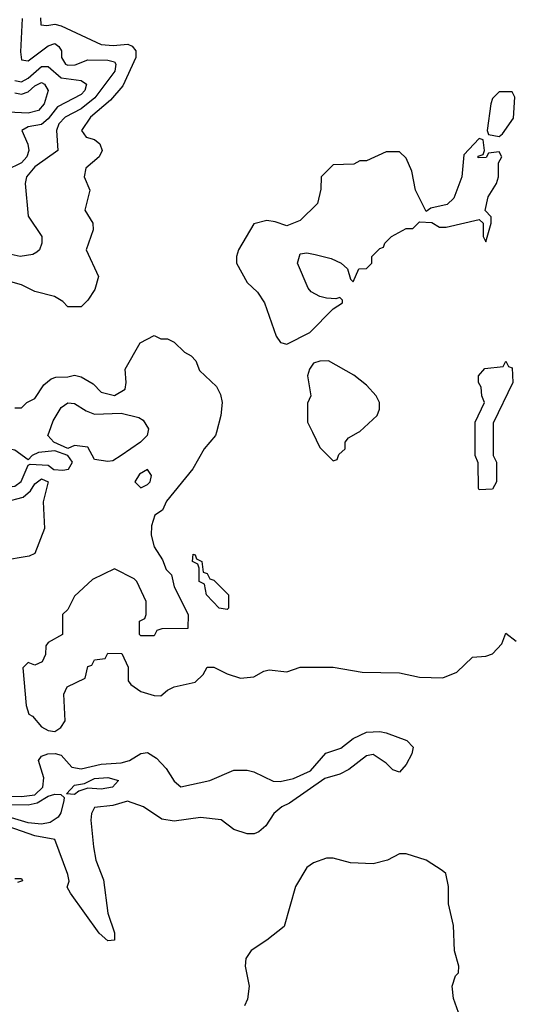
# Model space of a CAD drawing. Header units: inches. Extents: x 2380053 to 2584298, y 380219 to 546618.
# Tile 668 of 788: x 2536384 to 2537882, y 458275 to 461244. Entities that reach past the tile are written whole.
import ezdxf

# ---------------------------------------------------------------- set-up
doc = ezdxf.new("R2010")
doc.units = ezdxf.units.IN
doc.header["$MEASUREMENT"] = 0
doc.layers.add('C5435', color=7, linetype='Continuous')
doc.layers.add('C5436', color=7, linetype='Continuous')

msp = doc.modelspace()

# ---------------------------------------------------------------- linework, layer by layer
at = {"layer": 'C5435', "color": 2}
for points, elevation in [([(2536977.5, 460000), (2536974.8, 459990), (2536941, 459950), (2536906.8, 459890), (2536827.5, 459792.5), (2536814.8, 459765.2), (2536792, 459750), (2536782, 459718), (2536781, 459690), (2536790, 459654), (2536815.3, 459615.3), (2536826.4, 459586.4), (2536842, 459570), (2536850, 459534), (2536892, 459450), (2536891.6, 459408.4), (2536812.7, 459407.3), (2536798, 459402), (2536790, 459386), (2536750, 459386), (2536746, 459390), (2536746, 459430), (2536762, 459438), (2536766, 459450), (2536766, 459490), (2536738, 459550), (2536730, 459558), (2536670, 459588), (2536603.6, 459556.4), (2536550, 459506), (2536530, 459466), (2536514, 459450), (2536514, 459390), (2536470, 459366), (2536463.6, 459356.4), (2536462, 459330), (2536452.7, 459307.3), (2536430, 459298), (2536410, 459306), (2536394, 459290), (2536403.6, 459176.4), (2536412, 459150), (2536423.5, 459143.5), (2536450, 459111.3), (2536470, 459101), (2536490, 459098), (2536508, 459110), (2536522, 459130), (2536518, 459210), (2536527.3, 459232.7), (2536582, 459258), (2536590, 459294), (2536602, 459298), (2536610, 459314), (2536642, 459318), (2536650, 459334), (2536692.7, 459332.7), (2536711.6, 459291.6), (2536712, 459250), (2536719.6, 459239.6), (2536750, 459218), (2536790, 459206), (2536810, 459204.7), (2536830, 459222), (2536850, 459232), (2536913.6, 459246.4), (2536938, 459270), (2536950, 459292), (2536970, 459292), (2537010, 459271.3), (2537050, 459258), (2537090, 459262), (2537120.4, 459279.6), (2537136.4, 459283.6), (2537190, 459278), (2537230, 459291.3), (2537330, 459291.3), (2537416.9, 459276.9), (2537530, 459274.8), (2537590, 459261), (2537660.4, 459259.6), (2537703.1, 459276.9), (2537750, 459322), (2537790, 459324.7), (2537810, 459332), (2537838, 459362), (2537850, 459394), (2537882, 459370)], 30), ([(2536770.7, 460000), (2536768.7, 459990), (2536748.4, 459970), (2536690, 459929.7), (2536665.8, 459914.2), (2536650, 459912.1), (2536610, 459918), (2536590, 459955.4), (2536550, 459959.6), (2536530, 459950.7), (2536487, 459970), (2536469.2, 459990), (2536473, 460000)], 26), ([(2537267, 460000), (2537290, 459954), (2537330, 459914), (2537342, 459918), (2537347.3, 459932.7), (2537366, 459950), (2537366, 459970), (2537376.4, 459983.6), (2537406.3, 460000)], 34), ([(2537812.5, 460000), (2537812, 459930), (2537822, 459910), (2537822, 459850), (2537810, 459828), (2537770, 459826), (2537768, 459830), (2537767.3, 459907.3), (2537758, 459930), (2537758, 460000)], 30), ([(2536342, 459790), (2536395.4, 459804.6), (2536417.1, 459822.9), (2536430, 459844.9), (2536450, 459859.5), (2536470.4, 459850.4), (2536455.6, 459790), (2536459.3, 459710), (2536430, 459634), (2536413.4, 459626.6), (2536330, 459611.8)], 26), ([(2536330, 458903.1), (2536390, 458901.2), (2536430, 458906.7), (2536454.2, 458930), (2536457.5, 458957.5), (2536440.9, 459010), (2536450, 459022.8), (2536469.7, 459030.3), (2536491.4, 459031.4), (2536510, 459026), (2536542, 458990), (2536570, 458985), (2536630, 458999), (2536690, 459002.8), (2536716, 459010), (2536750, 459031.3), (2536770, 459034.8), (2536797.1, 459017.1), (2536826.2, 458986.2), (2536850, 458947.7), (2536870, 458931), (2536958, 458950), (2537030, 458981), (2537070, 458981), (2537090, 458976), (2537148.3, 458948.3), (2537170, 458946.7), (2537210, 458955.8), (2537261.1, 458978.9), (2537308.1, 459031.9), (2537353.1, 459046.9), (2537390, 459076.3), (2537430, 459095.5), (2537470, 459098), (2537490, 459093.4), (2537552, 459070), (2537571, 459050), (2537566.8, 459030), (2537550, 458998), (2537530, 458975.3), (2537510, 458982), (2537490, 459002), (2537450, 459028.7), (2537430, 459024), (2537377.1, 458982.9), (2537350, 458969.2), (2537304.4, 458955.6), (2537198.5, 458881.5), (2537174.8, 458870), (2537151, 458850), (2537126.4, 458813.6), (2537105.4, 458794.6), (2537091.1, 458788.9), (2537070, 458788.7), (2537030, 458802), (2536991.6, 458831.6), (2536930, 458838.7), (2536850, 458827), (2536813.4, 458833.4), (2536758, 458870), (2536710, 458888), (2536665.5, 458874.5), (2536610, 458868), (2536601, 458850), (2536598.8, 458830), (2536607.3, 458750), (2536614, 458710), (2536637.3, 458650), (2536650.7, 458550), (2536670.5, 458490.5), (2536670, 458468.7), (2536650, 458466.6), (2536624, 458490), (2536538, 458610), (2536528, 458628), (2536534, 458646), (2536530, 458666), (2536490, 458772), (2536430, 458783), (2536350, 458811.2)], 26), ([(2536310, 458878.8), (2536410, 458876.4), (2536437.2, 458882.8), (2536470, 458902.6), (2536490, 458908.8), (2536508.1, 458908.1), (2536518.5, 458898.5), (2536518, 458890), (2536508, 458852), (2536500.3, 458839.7), (2536476.5, 458823.5), (2536450, 458818), (2536410, 458822.4), (2536350, 458840.2)], 22), ([(2537708, 458250), (2537692.7, 458292.7), (2537689, 458330), (2537699, 458361), (2537708, 458370), (2537708.7, 458390), (2537696, 458436), (2537692.5, 458512.5), (2537678, 458578), (2537677.2, 458630), (2537669.1, 458669.1), (2537658.6, 458678.6), (2537610, 458709.2), (2537550, 458728.7), (2537530, 458728.7), (2537494, 458710), (2537450, 458699), (2537382, 458702), (2537330, 458715.3), (2537310, 458715.3), (2537270, 458702), (2537250, 458688), (2537216, 458630), (2537182, 458510), (2537130, 458468), (2537082.8, 458437.2), (2537066.8, 458413.2), (2537064.7, 458390), (2537076, 458330), (2537071.3, 458290), (2537062, 458270)], 30), ([(2536370, 458654), (2536390, 458654), (2536392.7, 458647.3), (2536378, 458642)], 26)]:
    msp.add_lwpolyline(points, dxfattribs=dict(at, elevation=elevation))
for points, elevation in [([(2536350, 459949.9), (2536269, 459931), (2536261, 459919), (2536252.2, 459872.2), (2536252, 459852), (2536261.1, 459841.1), (2536275.1, 459835.1), (2536327.6, 459832.4), (2536370, 459837.6), (2536388.4, 459851.6), (2536410, 459900.5), (2536416.1, 459903.9), (2536470, 459900.5), (2536487.7, 459887.7), (2536514.7, 459885.3), (2536531.7, 459888.3), (2536543.5, 459910), (2536529.8, 459930), (2536490, 459943.5), (2536441, 459939), (2536422, 459930), (2536410, 459916.9), (2536370, 459945.9)], 30), ([(2536770, 459888), (2536746, 459874), (2536732, 459850), (2536750, 459832), (2536770, 459842), (2536778, 459850), (2536782, 459870)], 30), ([(2537010, 459466), (2536986, 459470), (2536948, 459510), (2536942, 459542), (2536926, 459550), (2536926, 459590), (2536922, 459602), (2536906, 459610), (2536907.3, 459632.7), (2536914, 459630), (2536918, 459618), (2536934, 459610), (2536938, 459578), (2536950, 459574), (2536958, 459558), (2536970, 459554), (2537014, 459510), (2537014, 459470)], 30), ([(2536630, 458924.1), (2536590, 458927.2), (2536562.4, 458917.6), (2536550, 458908), (2536526, 458910), (2536550, 458935.8), (2536579.6, 458940.4), (2536610, 458956.1), (2536650, 458959), (2536682.8, 458950), (2536664, 458930)], 22)]:
    msp.add_lwpolyline(points, close=True, dxfattribs=dict(at, elevation=elevation))
at = {"layer": 'C5436', "color": 2}
for points, elevation in [([(2536446.7, 461250), (2536448.5, 461228.5), (2536466.2, 461226.2), (2536490, 461230.4), (2536510, 461225.7), (2536630, 461169), (2536666, 461166), (2536710.2, 461170.2), (2536723.9, 461163.9), (2536734.9, 461150), (2536734.4, 461130), (2536695.6, 461044.4), (2536658.4, 461001.6), (2536598.4, 460950), (2536571, 460910), (2536584.7, 460890), (2536610, 460882.8), (2536626, 460870), (2536633, 460850), (2536624, 460830), (2536584.2, 460795.8), (2536579.1, 460770), (2536596, 460730), (2536581, 460670), (2536604.7, 460630), (2536606, 460610), (2536584.7, 460550), (2536622, 460470), (2536611.3, 460430), (2536590, 460398), (2536570, 460378), (2536530, 460378), (2536514.6, 460394.6), (2536488.9, 460408.9), (2536430, 460424), (2536390, 460444), (2536330, 460462)], 30), ([(2536392.1, 461247.9), (2536386.6, 461146.6), (2536390, 461122.8), (2536410, 461120.4), (2536470, 461164.9), (2536490, 461171.8), (2536502.9, 461162.9), (2536510.3, 461150), (2536510.4, 461130), (2536523, 461110), (2536530, 461106.5), (2536551.8, 461108.2), (2536590, 461123.1), (2536650, 461122.3), (2536670, 461117.1), (2536674.6, 461110), (2536670.9, 461089.1), (2536611.3, 461008.7), (2536570, 460975.5), (2536521.3, 460950), (2536502, 460930), (2536495.6, 460910), (2536499.1, 460850), (2536430, 460800.4), (2536404.9, 460770), (2536400.9, 460750), (2536410, 460652), (2536450.8, 460590), (2536450.7, 460570), (2536444, 460550), (2536436.5, 460543.5), (2536423.7, 460536.3), (2536386, 460530), (2536350, 460538.3)], 26), ([(2536370, 461060.7), (2536390, 461056.2), (2536410, 461067.3), (2536450, 461103.2), (2536470, 461103.1), (2536510, 461068.9), (2536570, 461060.3), (2536585.5, 461050), (2536581.1, 461030), (2536570, 461018.9), (2536498.5, 460981.5), (2536470, 460945.4), (2536450, 460928), (2536410, 460920.5), (2536390.7, 460910), (2536408.8, 460868.8), (2536412, 460850), (2536406, 460830), (2536390, 460812.8), (2536344.7, 460790)], 22), ([(2536370, 461023.2), (2536390, 461019.2), (2536410, 461026), (2536430, 461044.2), (2536450, 461054.6), (2536459.1, 461050), (2536470.3, 461030), (2536458.5, 460990), (2536441.6, 460970), (2536410, 460962.2), (2536350, 460965.3)], 18), ([(2536370, 460074), (2536390, 460074), (2536406, 460090), (2536430, 460102), (2536457.2, 460142.8), (2536479, 460161), (2536493.6, 460166.4), (2536530, 460166.8), (2536550, 460172), (2536570, 460167.3), (2536606.4, 460146.4), (2536630, 460121), (2536670, 460111), (2536702, 460130), (2536705.2, 460150), (2536702, 460190), (2536748, 460270), (2536790, 460292), (2536810, 460282), (2536830, 460282), (2536850, 460272), (2536881, 460241), (2536902, 460230), (2536915.3, 460215.3), (2536926.4, 460186.4), (2536978, 460138), (2536990, 460114), (2536994.8, 460090), (2536991, 460050), (2536977.5, 460000)], 30), ([(2537406.3, 460000), (2537410, 460002), (2537462, 460050), (2537469, 460070), (2537469, 460090), (2537459, 460110), (2537430, 460142), (2537392.5, 460172.5), (2537315.3, 460215.3), (2537290, 460214), (2537270, 460208), (2537258, 460190), (2537252, 460170), (2537262, 460110), (2537252.7, 460087.3), (2537252, 460030), (2537267, 460000)], 34), ([(2537758, 460000), (2537758, 460030), (2537786, 460090), (2537778, 460110), (2537776.4, 460136.4), (2537768, 460150), (2537768, 460170), (2537787.3, 460192.7), (2537842, 460198), (2537850, 460214), (2537858, 460198), (2537870, 460194), (2537872, 460150), (2537812.7, 460027.3), (2537812.5, 460000)], 30), ([(2536473, 460000), (2536485.8, 460034.2), (2536510, 460074.9), (2536530, 460088.5), (2536550, 460086.7), (2536584.5, 460064.5), (2536610, 460054.3), (2536690, 460057.3), (2536744, 460044), (2536756.9, 460036.9), (2536772.8, 460010), (2536770.7, 460000)], 26)]:
    msp.add_lwpolyline(points, dxfattribs=dict(at, elevation=elevation))
at = {"layer": 'C5436', "color": 2, "elevation": 34}
for points in [[(2537870, 461026), (2537830, 461026), (2537810, 461006), (2537804.7, 460990), (2537794, 460910), (2537798, 460898), (2537830, 460892), (2537840.4, 460899.6), (2537873.2, 460946.8), (2537878, 461010)], [(2537770, 460886), (2537723.6, 460836.4), (2537718, 460770), (2537694, 460706), (2537673.4, 460686.6), (2537624.7, 460675.3), (2537610, 460666), (2537578, 460730), (2537567.3, 460787.3), (2537550, 460826), (2537530, 460846), (2537490, 460846), (2537430, 460818), (2537410, 460818), (2537391.6, 460808.4), (2537330, 460806), (2537294, 460770), (2537292.7, 460732.7), (2537282, 460690), (2537230, 460638), (2537190, 460622), (2537154.6, 460634.6), (2537130, 460638), (2537090, 460628), (2537044.7, 460550), (2537038, 460530), (2537038, 460510), (2537070, 460451.3), (2537102, 460422), (2537122.8, 460390), (2537158, 460290), (2537171.1, 460271.1), (2537190, 460266), (2537259.6, 460300.4), (2537330, 460372), (2537358, 460390), (2537358, 460398), (2537350, 460406), (2537338, 460402), (2537310, 460404), (2537289.3, 460409.3), (2537263.7, 460423.7), (2537254.8, 460434.8), (2537222, 460510), (2537230, 460538), (2537250, 460540.7), (2537275.9, 460535.9), (2537323.5, 460523.5), (2537354, 460510), (2537372.7, 460492.7), (2537382, 460462), (2537390, 460454), (2537407.3, 460492.7), (2537430, 460494), (2537446, 460510), (2537446, 460530), (2537470, 460554), (2537482, 460558), (2537486, 460570), (2537506, 460590), (2537550, 460614), (2537570, 460614), (2537590, 460634), (2537627.3, 460632.7), (2537650, 460618), (2537670, 460618), (2537770, 460642), (2537782, 460630), (2537782, 460590), (2537790, 460574), (2537806, 460630), (2537806, 460650), (2537788.4, 460668.4), (2537797.2, 460710), (2537822, 460750), (2537828.7, 460770), (2537828, 460812), (2537838, 460830), (2537830, 460846), (2537798, 460842), (2537791.6, 460828.4), (2537767.3, 460827.3), (2537767.3, 460832.7), (2537782, 460838), (2537786, 460850), (2537782, 460882)]]:
    msp.add_lwpolyline(points, close=True, dxfattribs=at)

doc.saveas('drawing.dxf')
